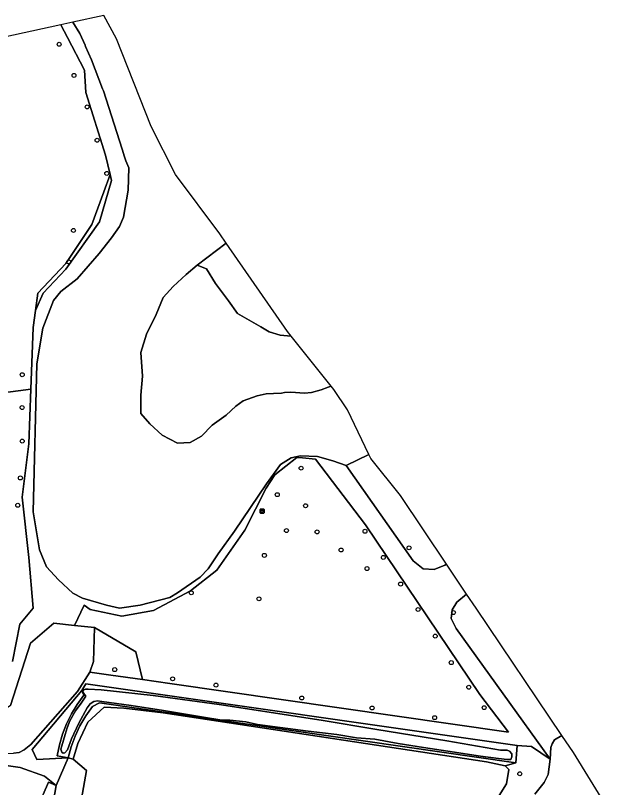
# Model space of a CAD drawing. Extents: x 162026 to 163502, y 387295 to 388169.
# Drawn here: x 163231.8 to 163377.9, y 387955.8 to 388146.2 of the extents above; entities that cross this region are included whole.
import ezdxf

# ---------------------------------------------------------------- set-up
doc = ezdxf.new("R2010")
doc.units = 0
for name, color, linetype in [('IMGEO_Afvalbak', 7, 'Continuous'), ('IMGEO_Boom', 7, 'Continuous'), ('IMGEO_Grasland_overig', 7, 'Continuous'), ('IMGEO_Groenvoorziening', 7, 'Continuous'), ('IMGEO_Hek', 7, 'Continuous'), ('IMGEO_Loofbos', 7, 'Continuous'), ('IMGEO_Oever', 7, 'Continuous'), ('IMGEO_Rietland', 7, 'Continuous'), ('IMGEO_Rivier', 7, 'Continuous'), ('IMGEO_Sloot', 7, 'Continuous'), ('IMGEO_Waterloop', 7, 'Continuous')]:
    doc.layers.add(name, color=color, linetype=linetype)

msp = doc.modelspace()

# ---------------------------------------------------------------- linework, layer by layer
at = {"layer": 'IMGEO_Afvalbak'}
for p, q in [((163292.16, 388023.58), (163292.16, 388024.38)), ((163292.16, 388024.38), (163292.16, 388023.58)), ((163292.26, 388024.48), (163293.05, 388024.48)), ((163293.05, 388024.48), (163292.26, 388024.48)), ((163293.15, 388024.38), (163293.15, 388023.58)), ((163293.15, 388023.58), (163293.15, 388024.38)), ((163293.05, 388023.48), (163292.26, 388023.48)), ((163292.26, 388023.48), (163293.05, 388023.48))]:
    msp.add_line(p, q, dxfattribs=at)
msp.add_lwpolyline([(163292.3, 388024.2), (163293.01, 388024.2), (163292.86, 388023.73), (163292.45, 388023.73), (163292.3, 388024.2)], dxfattribs=at)
for centre, start, end in [((163292.26, 388024.38), 90, 180), ((163292.26, 388024.38), 90, 180), ((163292.26, 388023.58), 180, 270), ((163292.26, 388023.58), 180, 270), ((163293.05, 388024.38), 0, 90), ((163293.05, 388024.38), 360, 90), ((163293.05, 388023.58), 270, 0), ((163293.05, 388023.58), 270, 0)]:
    msp.add_arc(centre, 0.1, start, end, dxfattribs=at)
at = {"layer": 'IMGEO_Boom'}
for centre in [(163242.58, 388139.11), (163246.24, 388131.43), (163249.49, 388123.66), (163251.95, 388115.44), (163254.32, 388107.26), (163246.11, 388093.19), (163244.96, 388085.42), (163233.45, 388057.61), (163233.43, 388049.52), (163233.47, 388041.23), (163302.29, 388034.56), (163233.01, 388032.15), (163296.41, 388028.02), (163232.36, 388025.41), (163303.39, 388025.29), (163298.67, 388019.17), (163306.25, 388018.84), (163318.06, 388018.99), (163312.17, 388014.38), (163328.93, 388014.91), (163293.22, 388013.05), (163322.58, 388012.53), (163318.55, 388009.79), (163326.85, 388005.98), (163275.19, 388003.81), (163291.89, 388002.33), (163331.16, 387999.7), (163339.9, 387998.95), (163335.4, 387993.13), (163339.36, 387986.6), (163256.29, 387984.87), (163270.58, 387982.6), (163281.28, 387981.05), (163343.67, 387980.53), (163302.46, 387977.87), (163347.47, 387975.49), (163319.82, 387975.41), (163335.25, 387973.02), (163356.26, 387959.18)]:
    msp.add_circle(centre, 0.489, dxfattribs=at)
at = {"layer": 'IMGEO_Grasland_overig'}
for points in [[(163228.36, 387961.38), (163232.98, 387960.76), (163238.97, 387958.6), (163241.84, 387956.26), (163244.84, 387963.08), (163237.06, 387962.67), (163235.93, 387965.2), (163248.14, 387979.73), (163249.2, 387981.39), (163355.6, 387966.15), (163359.17, 387965.93), (163363.73, 387962.77), (163340.54, 387995), (163339.35, 387997.46), (163339.59, 387999.65), (163340.69, 388001.51), (163343.14, 388003.51), (163338.17, 388010.88), (163337.78, 388010.65), (163335.1, 388009.54), (163332.41, 388009.76), (163329.96, 388011.73), (163313.45, 388035.18), (163310.1, 388036.33), (163306.3, 388037.44), (163302.16, 388037.63), (163299.8, 388037.11), (163297.24, 388035.46), (163293.77, 388030.7), (163285.89, 388019.01), (163281.83, 388013.46), (163279.33, 388009.73), (163277.35, 388007.7), (163271.81, 388003.81), (163269.88, 388002.67), (163262.57, 388000.79), (163257.43, 388000), (163254.25, 388000.79), (163248.33, 388002.53), (163245.99, 388003.73), (163242.4, 388007.02), (163239.46, 388010.25), (163237.75, 388014.38), (163236.16, 388023.76), (163237.08, 388060.31), (163238.57, 388069.05), (163241.15, 388075.88), (163243.02, 388078.17), (163247.04, 388081.24), (163252.42, 388087.5), (163255.47, 388091.39), (163257.45, 388094.13), (163258.43, 388096.47), (163259.57, 388103.16), (163259.76, 388108.65), (163259.06, 388110.34), (163258.74, 388111.35), (163258.12, 388113.26), (163253.5, 388127.62), (163253.31, 388128.11), (163250.57, 388135.28), (163249.1, 388138.59), (163248.96, 388138.89), (163247.64, 388141.78), (163245.98, 388144.57), (163242.98, 388143.92), (163242.98, 388143.92), (163244.64, 388140.76), (163248.79, 388132.75), (163249.12, 388127.25), (163254, 388111.76), (163255.16, 388106.99), (163255.51, 388105.54), (163252.52, 388095.29), (163244.22, 388083.66), (163238.64, 388077.69), (163236.71, 388073.45), (163236.13, 388069.23), (163235.59, 388054.07), (163235.11, 388040.54), (163233.43, 388027.38), (163235.11, 388012.53), (163236.17, 388000), (163232.89, 387996.07), (163231.07, 387986.88)], [(163230.58, 387976.01), (163235.5, 387991.39), (163241.3, 387996.29), (163246.35, 387995.76), (163248.76, 388000.81), (163250.27, 387999.66), (163258.04, 387998.06), (163265.9, 387999.48), (163275.01, 388004.31), (163281.52, 388009.41), (163288.4, 388019.25), (163293.67, 388029.6), (163295.82, 388032.9), (163301.26, 388037.19), (163302.65, 388037.08), (163305.87, 388036.81), (163318.21, 388020.57), (163346.42, 387978.77), (163353.47, 387969.48), (163269.87, 387981.46), (163263.17, 387982.42), (163255.32, 387983.54), (163250.18, 387984.28), (163247.11, 387979.51), (163235.61, 387966.39), (163233.95, 387965.12), (163232.67, 387964.45), (163231.29, 387964.27)]]:
    msp.add_lwpolyline(points, dxfattribs=at)
msp.add_lwpolyline([(163318.21, 388020.57), (163305.87, 388036.81), (163302.65, 388037.08), (163301.26, 388037.19), (163295.82, 388032.9), (163293.67, 388029.6), (163288.4, 388019.25), (163281.52, 388009.41), (163275.01, 388004.31), (163265.9, 387999.48), (163258.04, 387998.06), (163250.27, 387999.66), (163248.76, 388000.81), (163246.35, 387995.76), (163251.29, 387995.23), (163261.51, 387989.22), (163263.17, 387982.42), (163269.87, 387981.46), (163353.47, 387969.48), (163346.42, 387978.77)], close=True, dxfattribs=at)
at = {"layer": 'IMGEO_Groenvoorziening'}
for points in [[(163255.16, 388106.99), (163253.59, 388102.68), (163250.67, 388094.67), (163244.26, 388085), (163237.3, 388077.72), (163236.71, 388073.45), (163238.64, 388077.69), (163244.22, 388083.66), (163252.52, 388095.29), (163255.51, 388105.54)], [(163261.51, 387989.22), (163251.29, 387995.23), (163251.06, 387986.85), (163250.18, 387984.28), (163255.32, 387983.54), (163263.17, 387982.42)], [(163246.01, 387962.75), (163247.17, 387966.67), (163249.62, 387971.9), (163253.71, 387975.6), (163258.51, 387975.34), (163268.21, 387974.22), (163348.02, 387962.09), (163352.67, 387961.16), (163355.27, 387961.87), (163252.51, 387976.64), (163250.77, 387975.75), (163249.12, 387973.46), (163247.69, 387971.03), (163246.49, 387968.47), (163245.54, 387965.82), (163244.84, 387963.08)]]:
    msp.add_lwpolyline(points, close=True, dxfattribs=at)
for points in [[(163350.77, 387953.14), (163352.96, 387956.7), (163353.54, 387960.26), (163352.67, 387961.16), (163348.02, 387962.09), (163268.21, 387974.22), (163258.51, 387975.34), (163253.71, 387975.6), (163249.62, 387971.9), (163247.17, 387966.67), (163246.01, 387962.75), (163249.33, 387959.96), (163247.87, 387951.62)], [(163360, 387954.16), (163362.28, 387957.04), (163363.3, 387959.04), (163363.73, 387962.77), (163359.17, 387965.93), (163355.6, 387966.15), (163355.27, 387961.87), (163352.67, 387961.16), (163353.54, 387960.26), (163352.96, 387956.7), (163350.77, 387953.14)], [(163247.87, 387951.62), (163249.33, 387959.96), (163246.01, 387962.75), (163244.84, 387963.08), (163241.84, 387956.26), (163237.89, 387933.61)]]:
    msp.add_lwpolyline(points, dxfattribs=at)
at = {"layer": 'IMGEO_Hek'}
for points in [[(163246.01, 387962.75), (163247.17, 387966.67), (163249.62, 387971.9), (163253.71, 387975.6), (163258.51, 387975.34), (163268.21, 387974.22), (163348.02, 387962.09), (163352.67, 387961.16)], [(163247.87, 387951.62), (163249.33, 387959.96), (163246.01, 387962.75)], [(163353.54, 387960.26), (163352.67, 387961.16)], [(163331.83, 387931.62), (163343.09, 387943.62), (163350.77, 387953.14), (163352.96, 387956.7), (163353.54, 387960.26)]]:
    msp.add_lwpolyline(points, dxfattribs=at)
at = {"layer": 'IMGEO_Loofbos'}
for points in [[(163309.7, 388054.82), (163299.86, 388067.12), (163297.15, 388067.37), (163294.42, 388068.15), (163292.32, 388069.46), (163286.6, 388072.69), (163284.34, 388075.81), (163281.19, 388080.1), (163278.9, 388083.72), (163276.67, 388084.64), (163273.93, 388082.31), (163270.75, 388079.37), (163268.25, 388076.62), (163266.5, 388072.44), (163264.1, 388067.61), (163262.77, 388063.09), (163263.16, 388057.26), (163262.74, 388052.56), (163262.71, 388048.02), (163264.96, 388045.46), (163267.96, 388042.69), (163271.78, 388040.69), (163274.91, 388040.86), (163277.7, 388042.48), (163280.35, 388045.15), (163283.83, 388047.64), (163286.14, 388049.87), (163288.03, 388051.13), (163291.42, 388052.37), (163293.67, 388052.9), (163295.45, 388052.98), (163297.45, 388053.08), (163298.18, 388053.23), (163299.76, 388053.28), (163303.13, 388053.04), (163304.87, 388053.24), (163307.26, 388053.85), (163308.99, 388054.54)], [(163247.11, 387979.51), (163250.18, 387984.28), (163251.06, 387986.85), (163251.29, 387995.23), (163246.35, 387995.76), (163241.3, 387996.29), (163235.5, 387991.39), (163230.58, 387976.01), (163220.54, 387969.35), (163222.1, 387964.04), (163231.29, 387964.27), (163232.67, 387964.45), (163233.95, 387965.12), (163235.61, 387966.39)], [(163242.1, 387963.64), (163242.64, 387966.33), (163243.41, 387968.96), (163244.4, 387971.51), (163245.61, 387973.97), (163247.03, 387976.31), (163248.64, 387978.53), (163248.14, 387979.73), (163235.93, 387965.2), (163237.06, 387962.67), (163244.84, 387963.08)]]:
    msp.add_lwpolyline(points, close=True, dxfattribs=at)
for points in [[(163231.07, 387986.88), (163232.89, 387996.07), (163236.17, 388000), (163235.11, 388012.53), (163233.43, 388027.38), (163235.11, 388040.54), (163235.59, 388054.07), (163222.3, 388052.36)], [(163234.73, 387934.39), (163238.64, 387954.05), (163239.91, 387957.08), (163241.84, 387956.26), (163238.97, 387958.6), (163232.98, 387960.76), (163228.36, 387961.38)]]:
    msp.add_lwpolyline(points, dxfattribs=at)
at = {"layer": 'IMGEO_Oever'}
for points in [[(163249.2, 387981.39), (163248.14, 387979.73), (163248.64, 387978.53), (163247.03, 387976.31), (163245.61, 387973.97), (163244.4, 387971.51), (163243.41, 387968.96), (163242.64, 387966.33), (163242.1, 387963.64), (163244.84, 387963.08), (163245.54, 387965.82), (163246.49, 387968.47), (163247.69, 387971.03), (163249.12, 387973.46), (163250.77, 387975.75), (163252.51, 387976.64), (163355.27, 387961.87), (163355.6, 387966.15)], [(163354.07, 387962.71), (163353.12, 387962.73), (163351, 387962.99), (163346.56, 387963.54), (163338.53, 387964.77), (163332.53, 387965.7), (163326.25, 387966.66), (163320.48, 387967.75), (163315.92, 387968.08), (163311.07, 387968.84), (163304.05, 387969.73), (163297.15, 387970.62), (163291.52, 387971.34), (163288.62, 387972.02), (163284.71, 387972.44), (163282.76, 387972.43), (163278.23, 387973.17), (163268.34, 387974.76), (163260.35, 387976.05), (163253.09, 387977.03), (163252, 387977.21), (163251.11, 387977), (163250.26, 387976.46), (163249.46, 387975.43), (163247.47, 387971.67), (163245.61, 387967.8), (163244.64, 387965.08), (163244, 387964.36), (163243.6, 387964.28), (163243.22, 387964.54), (163242.98, 387965.23), (163243.23, 387966.06), (163244.08, 387968.9), (163244.57, 387970.53), (163245.25, 387972.26), (163246.65, 387974.67), (163248.01, 387976.56), (163249.15, 387978.34), (163248.87, 387978.73), (163248.51, 387979.24), (163248.4, 387979.56), (163248.65, 387979.92), (163249.06, 387980.09), (163249.77, 387980.07), (163252.92, 387979.88), (163265.77, 387978.47), (163282.1, 387976.25), (163307.26, 387972.37), (163321.02, 387970.14), (163338.29, 387967.34), (163351.48, 387965.03), (163353.16, 387965.03), (163353.73, 387964.79), (163354.3, 387964.07), (163354.3, 387963.36)]]:
    msp.add_lwpolyline(points, close=True, dxfattribs=at)
msp.add_lwpolyline([(163237.89, 387933.61), (163241.84, 387956.26), (163239.91, 387957.08), (163238.64, 387954.05)], dxfattribs=at)
at = {"layer": 'IMGEO_Rietland'}
msp.add_lwpolyline([(163242.98, 388143.92), (163205.95, 388135.89), (163205.95, 388135.89), (163215.9, 388121.8), (163209.98, 388109.08), (163198.04, 388091.67), (163194.66, 388085.42), (163196.32, 388079.36), (163199.69, 388061.81), (163199.36, 388051.68), (163222.3, 388052.36), (163235.59, 388054.07), (163236.13, 388069.23), (163236.71, 388073.45), (163237.3, 388077.72), (163244.26, 388085), (163250.67, 388094.67), (163253.59, 388102.68), (163255.16, 388106.99), (163254, 388111.76), (163249.12, 388127.25), (163248.79, 388132.75), (163244.64, 388140.76), (163242.98, 388143.92)], close=True, dxfattribs=at)
at = {"layer": 'IMGEO_Rivier'}
msp.add_lwpolyline([(163309.7, 388054.82), (163308.99, 388054.54), (163307.26, 388053.85), (163304.87, 388053.24), (163303.13, 388053.04), (163299.76, 388053.28), (163298.18, 388053.23), (163297.45, 388053.08), (163295.45, 388052.98), (163293.67, 388052.9), (163291.42, 388052.37), (163288.03, 388051.13), (163286.14, 388049.87), (163283.83, 388047.64), (163280.35, 388045.15), (163277.7, 388042.48), (163274.91, 388040.86), (163271.78, 388040.69), (163267.96, 388042.69), (163264.96, 388045.46), (163262.71, 388048.02), (163262.74, 388052.56), (163263.16, 388057.26), (163262.77, 388063.09), (163264.1, 388067.61), (163266.5, 388072.44), (163268.25, 388076.62), (163270.75, 388079.37), (163273.93, 388082.31), (163276.67, 388084.64), (163283.83, 388090.07), (163282.24, 388092.36), (163271.29, 388107.03), (163265.27, 388118.82), (163256.69, 388140.45), (163253.6, 388146.22), (163245.98, 388144.57), (163247.64, 388141.78), (163248.96, 388138.89), (163249.1, 388138.59), (163250.57, 388135.28), (163253.31, 388128.11), (163253.5, 388127.62), (163258.12, 388113.26), (163258.74, 388111.35), (163259.06, 388110.34), (163259.76, 388108.65), (163259.57, 388103.16), (163258.43, 388096.47), (163257.45, 388094.13), (163255.47, 388091.39), (163252.42, 388087.5), (163247.04, 388081.24), (163243.02, 388078.17), (163241.15, 388075.88), (163238.57, 388069.05), (163237.08, 388060.31), (163236.16, 388023.76), (163237.75, 388014.38), (163239.46, 388010.25), (163242.4, 388007.02), (163245.99, 388003.73), (163248.33, 388002.53), (163254.25, 388000.79), (163257.43, 388000), (163262.57, 388000.79), (163269.88, 388002.67), (163271.81, 388003.81), (163277.35, 388007.7), (163279.33, 388009.73), (163281.83, 388013.46), (163285.89, 388019.01), (163293.77, 388030.7), (163297.24, 388035.46), (163299.8, 388037.11), (163302.16, 388037.63), (163306.3, 388037.44), (163310.1, 388036.33), (163313.45, 388035.18), (163318.99, 388037.93), (163313.7, 388048.97), (163310.36, 388053.99)], close=True, dxfattribs=at)
msp.add_lwpolyline([(163377.92, 387950.76), (163369.52, 387964.41), (163366.66, 387968.65), (163364.79, 387967.52), (163364.22, 387966.54), (163363.89, 387965.67), (163363.73, 387962.77), (163363.3, 387959.04), (163362.28, 387957.04), (163360, 387954.16)], dxfattribs=at)
at = {"layer": 'IMGEO_Sloot'}
for points in [[(163299.86, 388067.12), (163298.95, 388068.25), (163283.83, 388090.07), (163276.67, 388084.64), (163278.9, 388083.72), (163281.19, 388080.1), (163284.34, 388075.81), (163286.6, 388072.69), (163292.32, 388069.46), (163294.42, 388068.15), (163297.15, 388067.37)], [(163338.17, 388010.88), (163326.78, 388027.8), (163319.47, 388036.93), (163318.99, 388037.93), (163313.45, 388035.18), (163329.96, 388011.73), (163332.41, 388009.76), (163335.1, 388009.54), (163337.78, 388010.65)], [(163343.14, 388003.51), (163340.69, 388001.51), (163339.59, 387999.65), (163339.35, 387997.46), (163340.54, 387995), (163363.73, 387962.77), (163363.89, 387965.67), (163364.22, 387966.54), (163364.79, 387967.52), (163366.66, 387968.65), (163345.5, 388000)]]:
    msp.add_lwpolyline(points, close=True, dxfattribs=at)
at = {"layer": 'IMGEO_Waterloop'}
msp.add_lwpolyline([(163249.15, 387978.34), (163248.01, 387976.56), (163246.65, 387974.67), (163245.25, 387972.26), (163244.57, 387970.53), (163244.08, 387968.9), (163243.23, 387966.06), (163242.98, 387965.23), (163243.22, 387964.54), (163243.6, 387964.28), (163244, 387964.36), (163244.64, 387965.08), (163245.61, 387967.8), (163247.47, 387971.67), (163249.46, 387975.43), (163250.26, 387976.46), (163251.11, 387977), (163252, 387977.21), (163253.09, 387977.03), (163260.35, 387976.05), (163268.34, 387974.76), (163278.23, 387973.17), (163282.76, 387972.43), (163284.71, 387972.44), (163288.62, 387972.02), (163291.52, 387971.34), (163297.15, 387970.62), (163304.05, 387969.73), (163311.07, 387968.84), (163315.92, 387968.08), (163320.48, 387967.75), (163326.25, 387966.66), (163332.53, 387965.7), (163338.53, 387964.77), (163346.56, 387963.54), (163351, 387962.99), (163353.12, 387962.73), (163354.07, 387962.71), (163354.3, 387963.36), (163354.3, 387964.07), (163353.73, 387964.79), (163353.16, 387965.03), (163351.48, 387965.03), (163338.29, 387967.34), (163321.02, 387970.14), (163307.26, 387972.37), (163282.1, 387976.25), (163265.77, 387978.47), (163252.92, 387979.88), (163249.77, 387980.07), (163249.06, 387980.09), (163248.65, 387979.92), (163248.4, 387979.56), (163248.51, 387979.24), (163248.87, 387978.73)], close=True, dxfattribs=at)

doc.saveas('drawing.dxf')
